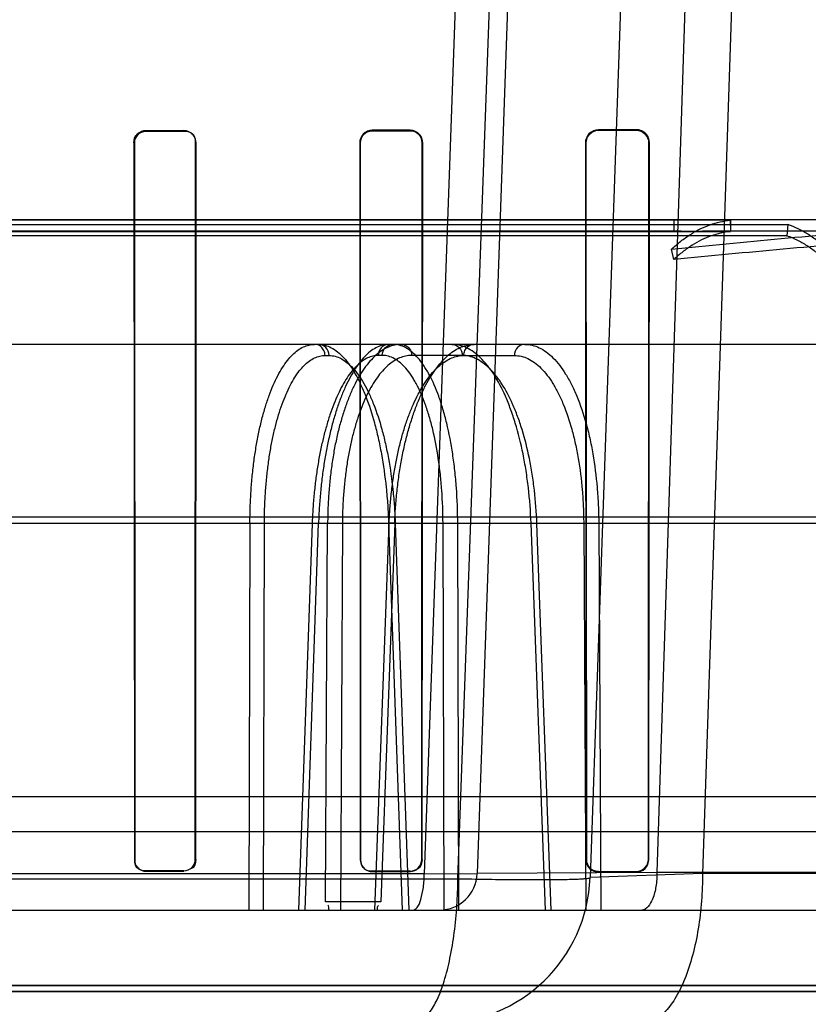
# Model space of a CAD drawing. Header units: millimetres. Extents: x 0 to 297, y 0 to 210.
# Tile 391 of 438: x 240.689 to 240.814, y 159.349 to 159.506. Entities that reach past the tile are written whole.
import ezdxf

# ---------------------------------------------------------------- set-up
doc = ezdxf.new("R2010")
doc.units = ezdxf.units.MM
doc.header["$LTSCALE"] = 16.335
doc.layers.get('0').update_dxf_attribs({"linetype": 'CONTINUOUS'})
for name, color, linetype in [('AXES_REF', 7, 'CONTINUOUS'), ('INTFCLR_1', 7, 'CONTINUOUS'), ('INTFCLR_144815', 7, 'CONTINUOUS'), ('INTFCLR_72935', 7, 'CONTINUOUS')]:
    doc.layers.add(name, color=color, linetype=linetype)

msp = doc.modelspace()

# ---------------------------------------------------------------- linework, layer by layer
at = {"color": 7, "linetype": 'Continuous'}
for radius in [5.8174969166, 5.817, 5.7797484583]:
    msp.add_circle((241.4979109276, 154.8339782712), radius, dxfattribs=at)
msp.add_arc((241.4979109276, 154.8339782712), 5.76, 278.2771290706, 261.7228709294, dxfattribs=at)
at = {"layer": 'AXES_REF', "color": 7, "linetype": 'Continuous'}
msp.add_arc((241.4979109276, 154.8339782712), 5.892, 113.0826660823, 66.91733391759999, dxfattribs=at)
at = {"layer": 'AXES_REF', "color": 9, "linetype": 'Continuous'}
msp.add_arc((241.4979109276, 154.8339782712), 5.3067073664, 94.4118118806, 85.5881881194, dxfattribs=at)
at = {"layer": 'INTFCLR_1', "color": 6, "linetype": 'Continuous'}
for p, q in [((240.7087431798, 159.4879687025), (240.7147431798, 159.4879774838)), ((240.7147431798, 159.487905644), (240.7087431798, 159.4878974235)), ((240.7507431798, 159.4880411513), (240.7447431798, 159.4880291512)), ((240.7507431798, 159.487964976), (240.7447431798, 159.4879538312)), ((240.7867431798, 159.4881267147), (240.7807431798, 159.4881106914)), ((240.7867431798, 159.4880438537), (240.7807431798, 159.4880291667)), ((240.7068031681, 159.486023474), (240.7068704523, 159.372023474)), ((240.70687394, 159.486023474), (240.7069372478, 159.372023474)), ((240.7165615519, 159.372023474), (240.7166257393, 159.486023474)), ((240.7166292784, 159.372023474), (240.7166976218, 159.486023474)), ((240.742744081, 159.486023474), (240.7428150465, 159.372023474)), ((240.7428187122, 159.486023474), (240.7428850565, 159.372023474)), ((240.7526182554, 159.372023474), (240.752685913, 159.486023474)), ((240.7526896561, 159.372023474), (240.7527622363, 159.486023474)), ((240.7786644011, 159.486023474), (240.778741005, 159.372023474)), ((240.7787449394, 159.486023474), (240.7788158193, 159.372023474)), ((240.7886929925, 159.372023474), (240.7887658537, 159.486023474)), ((240.7887699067, 159.372023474), (240.7888490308, 159.486023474)), ((240.7087431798, 159.3702151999), (240.7147431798, 159.3702074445)), ((240.7147431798, 159.3701399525), (240.7087431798, 159.3701481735)), ((240.7447431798, 159.3701621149), (240.7507431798, 159.3701516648)), ((240.7507431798, 159.3700806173), (240.7447431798, 159.3700917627)), ((240.7807431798, 159.3700917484), (240.7867431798, 159.37007811)), ((240.7807431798, 159.3700164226), (240.7867431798, 159.3700017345)), ((240.9478142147, 159.3510234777), (240.223672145, 159.3510234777)), ((240.9298379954, 159.3519896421), (240.2416483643, 159.3519896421))]:
    msp.add_line(p, q, dxfattribs=at)
at = {"layer": 'INTFCLR_1', "color": 9, "linetype": 'Continuous'}
for p, q in [((240.7087431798, 159.4878974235), (240.7087431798, 159.4879687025)), ((240.7147431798, 159.4879774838), (240.7147431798, 159.487905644)), ((240.7447431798, 159.4879538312), (240.7447431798, 159.4880291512)), ((240.7507431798, 159.4880411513), (240.7507431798, 159.4879649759)), ((240.7807431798, 159.4880291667), (240.7807431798, 159.4881106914)), ((240.7867431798, 159.4881267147), (240.7867431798, 159.4880438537)), ((240.7068031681, 159.486023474), (240.70687394, 159.486023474)), ((240.7166257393, 159.486023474), (240.7166976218, 159.486023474)), ((240.742744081, 159.486023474), (240.7428187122, 159.486023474)), ((240.752685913, 159.486023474), (240.7527622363, 159.486023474)), ((240.7786644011, 159.486023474), (240.7787449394, 159.486023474)), ((240.7887658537, 159.486023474), (240.7888490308, 159.486023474)), ((240.7069372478, 159.372023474), (240.7068704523, 159.372023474)), ((240.7166292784, 159.372023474), (240.7165615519, 159.372023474)), ((240.7428850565, 159.372023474), (240.7428150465, 159.372023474)), ((240.7526896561, 159.372023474), (240.7526182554, 159.372023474)), ((240.7788158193, 159.372023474), (240.778741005, 159.372023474)), ((240.7887699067, 159.372023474), (240.7886929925, 159.372023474)), ((240.7087431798, 159.3701481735), (240.7087431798, 159.3702151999)), ((240.7147431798, 159.3702074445), (240.7147431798, 159.3701399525)), ((240.7447431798, 159.3700917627), (240.7447431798, 159.3701621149)), ((240.7507431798, 159.3701516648), (240.7507431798, 159.3700806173)), ((240.7807431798, 159.3700164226), (240.7807431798, 159.3700917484)), ((240.7867431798, 159.37007811), (240.7867431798, 159.3700017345))]:
    msp.add_line(p, q, dxfattribs=at)
at = {"layer": 'INTFCLR_1', "color": 7, "linetype": 'Continuous'}
for points in [[(240.7079935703, 159.4878171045), (240.7080737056, 159.487848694), (240.7081551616, 159.4878766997), (240.708237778, 159.4879010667), (240.7083215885, 159.4879217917), (240.7084062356, 159.487938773), (240.7084909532, 159.4879518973), (240.7085753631, 159.4879612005), (240.7086594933, 159.4879667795), (240.7087431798, 159.4879687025)], [(240.7087431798, 159.4878974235), (240.7086618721, 159.4878955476), (240.7085805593, 159.4878901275), (240.7084993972, 159.4878811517), (240.7084186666, 159.4878686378), (240.7083383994, 159.4878525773), (240.7082583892, 159.4878328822), (240.7081786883, 159.4878094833), (240.7080995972, 159.4877823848), (240.7080212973, 159.4877515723)]]:
    msp.add_lwpolyline(points, dxfattribs=at)
for points, knots in [([(240.7087431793, 159.4879687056), (240.708248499, 159.4879681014), (240.7072174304, 159.4875531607), (240.7068010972, 159.4865199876), (240.7068031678, 159.4860234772)], [0, 0, 0, 0, 0.4990748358, 1, 1, 1, 1]), ([(240.7087431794, 159.487897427), (240.708266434, 159.4878968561), (240.7072729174, 159.4874970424), (240.7068721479, 159.4865016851), (240.7068739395, 159.4860234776)], [0, 0, 0, 0, 0.4992328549, 1, 1, 1, 1])]:
    msp.add_open_spline(points, degree=3, knots=knots, dxfattribs=at)
for points in [[(240.7068031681, 159.486023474), (240.7068025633, 159.4864973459), (240.7068847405, 159.4871636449), (240.7073216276, 159.4873471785)], [(240.7080212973, 159.4877515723), (240.7075833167, 159.4875677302), (240.7070156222, 159.4872164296), (240.7070161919, 159.48674143)]]:
    msp.add_open_spline(points, degree=3, dxfattribs=at)
at = {"layer": 'INTFCLR_1', "color": 6, "linetype": 'Continuous'}
for points, knots in [([(240.7166976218, 159.486023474), (240.7166981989, 159.4864727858), (240.7163380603, 159.4875032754), (240.7152904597, 159.4879783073), (240.7147431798, 159.4879774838)], [0, 0, 0, 0, 0.4508483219, 1, 1, 1, 1]), ([(240.7447431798, 159.4880291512), (240.7442255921, 159.4880281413), (240.7431610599, 159.4875911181), (240.742743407, 159.4865275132), (240.742744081, 159.486023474)], [0, 0, 0, 0, 0.5066311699, 1, 1, 1, 1]), ([(240.7447431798, 159.4879538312), (240.7442456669, 159.4879529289), (240.7432210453, 159.4875332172), (240.7428181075, 159.4865093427), (240.7428187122, 159.486023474)], [0, 0, 0, 0, 0.505920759, 1, 1, 1, 1]), ([(240.7527622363, 159.486023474), (240.7527628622, 159.4864804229), (240.7523986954, 159.4875434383), (240.7513153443, 159.488042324), (240.7507431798, 159.4880411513)], [0, 0, 0, 0, 0.4440216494, 1, 1, 1, 1]), ([(240.752685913, 159.486023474), (240.752686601, 159.4865648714), (240.7522172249, 159.4876055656), (240.7511923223, 159.4879658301), (240.7507431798, 159.4879649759)], [0, 0, 0, 0, 0.5465677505, 1, 1, 1, 1]), ([(240.7807431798, 159.4881106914), (240.7801931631, 159.4881092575), (240.7790842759, 159.4876403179), (240.7786636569, 159.486536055), (240.7786644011, 159.486023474)], [0, 0, 0, 0, 0.5176157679, 1, 1, 1, 1]), ([(240.7807431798, 159.4880291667), (240.7802166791, 159.4880279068), (240.7791511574, 159.4875799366), (240.7787442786, 159.4865182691), (240.7787449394, 159.486023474)], [0, 0, 0, 0, 0.5155227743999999, 1, 1, 1, 1]), ([(240.7888490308, 159.486023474), (240.7888497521, 159.4865031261), (240.7884664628, 159.4876123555), (240.7873367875, 159.4881283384), (240.7867431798, 159.4881267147)], [0, 0, 0, 0, 0.446910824, 1, 1, 1, 1]), ([(240.7887658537, 159.486023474), (240.7887665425, 159.4865242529), (240.7883530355, 159.4875972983), (240.787274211, 159.4880451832), (240.7867431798, 159.4880438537)], [0, 0, 0, 0, 0.4853396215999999, 1, 1, 1, 1]), ([(240.7068704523, 159.372023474), (240.7068704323, 159.3715560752), (240.7072574, 159.37056203), (240.7082545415, 159.3701488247), (240.7087431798, 159.3701481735)], [0, 0, 0, 0, 0.4888917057, 1, 1, 1, 1]), ([(240.7147431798, 159.3702074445), (240.7152187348, 159.3702068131), (240.7161873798, 159.3706077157), (240.7165615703, 159.3715717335), (240.7165615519, 159.372023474)], [0, 0, 0, 0, 0.5128410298, 1, 1, 1, 1]), ([(240.7428150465, 159.372023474), (240.742815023, 159.3714993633), (240.7432640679, 159.370468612), (240.7442830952, 159.3700925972), (240.7447431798, 159.3700917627)], [0, 0, 0, 0, 0.5325267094, 1, 1, 1, 1]), ([(240.7507431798, 159.3701516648), (240.7512414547, 159.3701507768), (240.7522416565, 159.3705733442), (240.7526182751, 159.371565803), (240.7526182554, 159.372023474)], [0, 0, 0, 0, 0.5212378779, 1, 1, 1, 1]), ([(240.7526896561, 159.372023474), (240.7526896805, 159.3714923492), (240.752232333, 159.3704526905), (240.7512040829, 159.3700797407), (240.7507431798, 159.3700806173)], [0, 0, 0, 0, 0.5353926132, 1, 1, 1, 1]), ([(240.778741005, 159.372023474), (240.7787409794, 159.3714923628), (240.7791912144, 159.3704239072), (240.7802518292, 159.3700175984), (240.7807431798, 159.3700164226)], [0, 0, 0, 0, 0.5194428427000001, 1, 1, 1, 1]), ([(240.7788158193, 159.372023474), (240.7788157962, 159.3715083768), (240.7792538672, 159.3704792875), (240.7802741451, 159.3700927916), (240.7807431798, 159.3700917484)], [0, 0, 0, 0, 0.5234019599, 1, 1, 1, 1]), ([(240.7867431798, 159.37007811), (240.7872724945, 159.3700768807), (240.7883144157, 159.3705294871), (240.7886930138, 159.3715591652), (240.7886929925, 159.372023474)], [0, 0, 0, 0, 0.5327121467, 1, 1, 1, 1]), ([(240.7867431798, 159.3700017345), (240.7872428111, 159.3700004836), (240.7883172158, 159.3704108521), (240.7887699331, 159.3714900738), (240.7887699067, 159.372023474)], [0, 0, 0, 0, 0.4836561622, 1, 1, 1, 1])]:
    msp.add_open_spline(points, degree=3, knots=knots, dxfattribs=at)
for points in [[(240.7166257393, 159.486023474), (240.7166263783, 159.486555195), (240.7164824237, 159.4874695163), (240.715950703, 159.4874687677)], [(240.7069372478, 159.372023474), (240.7069372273, 159.3715164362), (240.7070699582, 159.3706440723), (240.7075769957, 159.3706434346)], [(240.7166292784, 159.372023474), (240.7166293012, 159.3714973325), (240.7164940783, 159.3705895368), (240.7159679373, 159.3705902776)], [(240.7428850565, 159.372023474), (240.7428850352, 159.3715162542), (240.7429997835, 159.3706355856), (240.7435070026, 159.3706347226)]]:
    msp.add_open_spline(points, degree=3, dxfattribs=at)
at = {"layer": 'INTFCLR_144815', "color": 9, "linetype": 'Continuous'}
for p, q in [((240.7695795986, 159.8370621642), (240.7530164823, 159.3697227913)), ((240.7583790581, 159.3689564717), (240.7753348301, 159.8370621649)), ((240.7777431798, 159.8370621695), (240.7614244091, 159.3697688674)), ((240.7957431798, 159.8370621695), (240.7794024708, 159.3691406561)), ((240.8051049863, 159.8370621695), (240.7900537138, 159.3699259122)), ((240.81284462, 159.8370621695), (240.797314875, 159.3697688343)), ((240.8770514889, 159.4737782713), (240.5857431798, 159.4737782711)), ((240.7938766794, 159.4719782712), (240.2279370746, 159.4719782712)), ((240.9938519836, 159.4719782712), (240.8031621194, 159.4719782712)), ((240.9718455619, 159.4539782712), (240.2634216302, 159.4539782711)), ((240.7372233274, 159.4522096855), (240.7378613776, 159.4522096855)), ((240.7463384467, 159.4522096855), (240.7457003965, 159.4522096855)), ((240.7590546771, 159.4522096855), (240.7510094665, 159.4522096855)), ((240.7593046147, 159.4522096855), (240.7673571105, 159.4522096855)), ((241.038137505, 159.4264903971), (240.1891101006, 159.4264903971)), ((240.2412916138, 159.4255483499), (240.9983149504, 159.4255483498)), ((240.7252680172, 159.4255483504), (240.7251156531, 159.3639782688)), ((240.7274201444, 159.3639782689), (240.7275680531, 159.4254855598)), ((240.7351741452, 159.4254855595), (240.7330216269, 159.3639782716)), ((240.7340355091, 159.3639782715), (240.7361859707, 159.4255483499)), ((240.7373104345, 159.3652872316), (240.7376325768, 159.4255483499)), ((240.7399829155, 159.4254855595), (240.7396585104, 159.3639782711)), ((240.7451397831, 159.3639782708), (240.7474257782, 159.4254855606)), ((240.7483140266, 159.4255483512), (240.7460785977, 159.3652872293)), ((240.7473349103, 159.4255483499), (240.7495031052, 159.3639782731)), ((240.7485150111, 159.4255344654), (240.7473349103, 159.4255483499)), ((240.748392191, 159.4254855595), (240.7505541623, 159.3639782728)), ((240.7559982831, 159.4254855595), (240.7583438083, 159.42554835)), ((240.756155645, 159.363978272), (240.7559982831, 159.4254855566)), ((240.758497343, 159.3639782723), (240.7583438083, 159.4255483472)), ((240.7700031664, 159.4255483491), (240.7710925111, 159.4255182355)), ((240.77230705, 159.3639782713), (240.7700031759, 159.4255483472)), ((240.7732367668, 159.3639782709), (240.7709391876, 159.4254855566)), ((240.77838839, 159.4254855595), (240.7807821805, 159.4255483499)), ((240.77838839, 159.4254855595), (240.7787231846, 159.3639782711)), ((240.7807821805, 159.4255483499), (240.7811134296, 159.3639782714)), ((240.8616885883, 159.3763970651), (240.3097977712, 159.3763970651)), ((240.7530162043, 159.3697232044), (240.4184700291, 159.3697204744)), ((240.7530161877, 159.369722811), (240.7614244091, 159.3697688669)), ((240.7900537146, 159.3699259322), (240.7614244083, 159.3697688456)), ((240.7973148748, 159.3697688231), (240.7794024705, 159.3691406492)), ((241.0914740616, 159.369925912), (240.790053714, 159.3699259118)), ((241.1094726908, 159.3697688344), (240.7973148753, 159.3697688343)), ((240.4131073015, 159.3689564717), (240.7583790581, 159.3689564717)), ((240.1146514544, 159.3639782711), (241.08547429, 159.3639782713))]:
    msp.add_line(p, q, dxfattribs=at)
at = {"layer": 'INTFCLR_144815', "color": 6, "linetype": 'Continuous'}
for p, q in [((240.8017004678, 159.473722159), (240.5857431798, 159.4737221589)), ((240.5857431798, 159.4730341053), (240.8108981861, 159.4730341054)), ((240.7927431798, 159.4737782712), (240.7927431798, 159.471924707)), ((240.801700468, 159.4737221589), (240.80174318, 159.471924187)), ((240.80174318, 159.4737782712), (240.80174318, 159.4719782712)), ((240.8108981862, 159.4730341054), (240.81074318, 159.4712610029)), ((240.5857431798, 159.471924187), (240.80174318, 159.471924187)), ((240.7938766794, 159.4719782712), (240.8017431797, 159.4719782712)), ((240.8107431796, 159.4712610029), (240.5857431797, 159.4712610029)), ((240.792743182, 159.4674846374), (240.79236297, 159.4691161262)), ((240.7252680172, 159.4255483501), (240.7275680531, 159.4254855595)), ((240.7350508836, 159.4255319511), (240.7361859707, 159.4255483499)), ((240.7399829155, 159.4254855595), (240.7376325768, 159.4255483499)), ((240.7483140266, 159.4255483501), (240.7472722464, 159.4255170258)), ((240.9244661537, 159.3819782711), (240.2908571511, 159.3819782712)), ((240.7460786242, 159.365287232), (240.737310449, 159.365287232))]:
    msp.add_line(p, q, dxfattribs=at)
for centre, radius, start, end in [((240.803507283, 158.3915011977), 1.0804771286, 90.01830291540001, 90.5708106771), ((240.7938779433, 159.4599314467), 0.0120468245, 90.0060053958, 95.4050501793)]:
    msp.add_arc(centre, radius, start, end, dxfattribs=at)
at = {"layer": 'INTFCLR_144815', "color": 9, "linetype": 'Continuous'}
for centre, radius, start, end in [((240.7554280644, 159.3699782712), 0.006, 269.9999999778, 357.9999351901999), ((240.7554170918, 159.3699782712), 0.024, 270.0000000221, 357.9999352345)]:
    msp.add_arc(centre, radius, start, end, dxfattribs=at)
at = {"layer": 'INTFCLR_144815', "color": 6, "linetype": 'Continuous'}
for points, knots in [([(240.7923629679, 159.4691161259), (240.792839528, 159.4695603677), (240.7938053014, 159.4703898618), (240.7953295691, 159.4714692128), (240.796886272, 159.4723487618), (240.7984695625, 159.4730259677), (240.8000736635, 159.4734965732), (240.8011597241, 159.473670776), (240.8017004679, 159.4737221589)], [0, 0, 0, 0, 0.1844280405, 0.3598382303, 0.5279033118, 0.6896267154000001, 0.8462369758, 1, 1, 1, 1]), ([(240.79236297, 159.4691161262), (240.7981790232, 159.4696894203), (240.8098178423, 159.4708397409), (240.8273026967, 159.4723641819), (240.844843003, 159.473476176), (240.8565619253, 159.4737781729), (240.8624298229, 159.4737782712)], [0, 0, 0, 0, 0.2495910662, 0.4994364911, 0.7495091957, 1, 1, 1, 1]), ([(240.8202356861, 159.465660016), (240.8197762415, 159.4662607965), (240.8188407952, 159.4674007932), (240.8173444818, 159.4689552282), (240.815798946, 159.470303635), (240.8142104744, 159.471441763), (240.8125847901, 159.4723634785), (240.8114612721, 159.4728372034), (240.8108981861, 159.4730341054)], [0, 0, 0, 0, 0.1881234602, 0.3664007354, 0.5360715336, 0.6975879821, 0.8516252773, 1, 1, 1, 1]), ([(240.8017431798, 159.471924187), (240.8012214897, 159.4718746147), (240.8001739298, 159.4717065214), (240.7986270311, 159.4712524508), (240.7971007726, 159.47059933), (240.7956006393, 159.4697514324), (240.7941323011, 159.4687114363), (240.7932020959, 159.4679124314), (240.7927431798, 159.4674846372)], [0, 0, 0, 0, 0.1539079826, 0.3105981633, 0.4723536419, 0.6404045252, 0.8157401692, 1, 1, 1, 1]), ([(240.862429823, 159.4719782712), (240.8566089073, 159.4719780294), (240.8449738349, 159.4716865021), (240.8275433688, 159.4706142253), (240.8101381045, 159.4691447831), (240.798542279, 159.4680366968), (240.792743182, 159.4674846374)], [0, 0, 0, 0, 0.2498861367, 0.499769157, 0.7498206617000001, 1, 1, 1, 1]), ([(240.8107431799, 159.4712610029), (240.8112864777, 159.4710710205), (240.8123702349, 159.4706139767), (240.8139379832, 159.4697248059), (240.8154692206, 159.4686273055), (240.8169585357, 159.4673275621), (240.818399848, 159.4658299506), (240.8193007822, 159.4647319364), (240.8197431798, 159.4641534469)], [0, 0, 0, 0, 0.1485290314, 0.3026555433, 0.4642103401, 0.6338679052, 0.8120636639, 1, 1, 1, 1]), ([(240.7252680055, 159.4255483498), (240.7252708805, 159.4263955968), (240.725302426, 159.4280863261), (240.7254275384, 159.4306050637), (240.7256298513, 159.4330801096), (240.725906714, 159.4354810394), (240.726254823, 159.4377860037), (240.7266706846, 159.4399823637), (240.7271521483, 159.4420632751), (240.7276964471, 159.4440166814), (240.7282986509, 159.4458249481), (240.7289537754, 159.4474748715), (240.7296569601, 159.4489570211), (240.7304051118, 159.4502652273), (240.731192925, 159.4513894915), (240.732013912, 159.4523202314), (240.732862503, 159.4530520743), (240.7337347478, 159.4535814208), (240.734630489, 159.4539050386), (240.7352428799, 159.4539782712), (240.7355431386, 159.4539782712)], [0, 0, 0, 0, 0.079168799, 0.1579830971, 0.2356087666, 0.3111716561, 0.3837733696, 0.4533841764, 0.5199983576, 0.5832953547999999, 0.6427983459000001, 0.6980067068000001, 0.7490757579, 0.7959641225, 0.8386637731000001, 0.8771380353, 0.9116414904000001, 0.9429861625, 0.9719432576, 1, 1, 1, 1]), ([(240.7473805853, 159.4539782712), (240.7470727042, 159.4539782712), (240.7464367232, 159.4539010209), (240.7455006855, 159.4535596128), (240.7445784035, 159.4529964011), (240.7436824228, 159.452222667), (240.7428186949, 159.4512512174), (240.7419897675, 159.4500911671), (240.741197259, 159.4487468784), (240.7404454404, 159.4472255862), (240.7397420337, 159.4455440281), (240.7390913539, 159.4437160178), (240.7384967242, 159.4417528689), (240.7379607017, 159.4396627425), (240.7374887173, 159.4374664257), (240.7370846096, 159.4351872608), (240.7367510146, 159.4328499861), (240.7364878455, 159.4304626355), (240.7362947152, 159.4280247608), (240.7362142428, 159.4263804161), (240.7361859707, 159.4255483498)], [0, 0, 0, 0, 0.0285296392, 0.0587262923, 0.09165752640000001, 0.1281163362, 0.1680339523, 0.2118364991, 0.260033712, 0.3124831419, 0.3689612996, 0.4288425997, 0.4922091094, 0.5589724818, 0.6287344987, 0.7003264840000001, 0.773420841, 0.8474726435, 0.9228525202, 1, 1, 1, 1]), ([(240.7493653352, 159.4539782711), (240.7490191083, 159.4539782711), (240.74831099, 159.4539028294), (240.7472682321, 159.4535651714), (240.746248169, 159.4530073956), (240.7452632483, 159.4522404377), (240.7443198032, 159.4512755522), (240.7434207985, 159.4501211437), (240.7425682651, 159.4487822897), (240.7417670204, 159.4472666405), (240.7410247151, 159.4455889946), (240.7403464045, 159.4437629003), (240.7397357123, 159.4418009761), (240.7391953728, 159.4397123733), (240.7387301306, 159.4375150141), (240.7383443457, 159.4352316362), (240.7380398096, 159.4328807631), (240.7378171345, 159.4304790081), (240.7376760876, 159.4280285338), (240.7376377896, 159.4263806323), (240.7376325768, 159.4255483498)], [0, 0, 0, 0, 0.0315576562, 0.0643500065, 0.0992833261, 0.1369828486, 0.1777218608, 0.2219767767, 0.270113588, 0.3222126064, 0.3780948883, 0.4372084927, 0.4996720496, 0.5653007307, 0.6337761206, 0.7043328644, 0.7763181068, 0.8497923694, 0.9241382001, 1, 1, 1, 1]), ([(240.7483140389, 159.4255483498), (240.748344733, 159.4263963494), (240.748435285, 159.4280902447), (240.7486597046, 159.4306146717), (240.7489724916, 159.433102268), (240.7493696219, 159.4355167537), (240.7498449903, 159.4378318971), (240.7503932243, 159.440032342), (240.7510124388, 159.4421146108), (240.7516997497, 159.4440688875), (240.7524478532, 159.4458753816), (240.7532499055, 159.4475209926), (240.7541004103, 159.4489972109), (240.7549966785, 159.4502997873), (240.755931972, 159.4514179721), (240.7568976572, 159.452342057), (240.7578839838, 159.45306515), (240.7588883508, 159.4535867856), (240.7599106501, 159.453905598), (240.7606059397, 159.4539782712), (240.760948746, 159.4539782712)], [0, 0, 0, 0, 0.0766684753, 0.1532285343, 0.2289393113, 0.3031443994, 0.3742574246, 0.4424226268, 0.5079731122, 0.5704647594, 0.6295138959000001, 0.6845379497, 0.735753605, 0.7833054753, 0.8272198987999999, 0.8672387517, 0.9037796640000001, 0.9373529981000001, 0.9690268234, 1, 1, 1, 1])]:
    msp.add_open_spline(points, degree=3, knots=knots, dxfattribs=at)
at = {"layer": 'INTFCLR_144815', "color": 9, "linetype": 'Continuous'}
for points, knots in [([(240.7372233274, 159.4522096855), (240.7372189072, 159.4524809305), (240.7370928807, 159.453022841), (240.736532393, 159.4537470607), (240.7358964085, 159.4539782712), (240.7355431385, 159.4539782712)], [0, 0, 0, 0, 0.3048582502, 0.6030047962, 1, 1, 1, 1]), ([(240.7361811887, 159.4539782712), (240.7368811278, 159.4539782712), (240.7379896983, 159.4536505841), (240.7392697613, 159.452769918), (240.7406493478, 159.451437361), (240.7418546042, 159.4496589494), (240.7427769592, 159.4478735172), (240.7433086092, 159.4466919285), (240.74413321, 159.4446809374), (240.7448191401, 159.4425351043), (240.7454018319, 159.4402890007), (240.7457867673, 159.4386520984), (240.7463927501, 159.4356354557), (240.7468237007, 159.432534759), (240.7470834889, 159.4298060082), (240.7472295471, 159.4279201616), (240.7473023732, 159.4264988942), (240.7473349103, 159.4255483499)], [0, 0, 0, 0, 0.0649603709, 0.10204815, 0.1439207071, 0.2421755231, 0.2995896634, 0.3304398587, 0.3623839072, 0.5012898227, 0.5389668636, 0.5777577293, 0.6573333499, 0.8244616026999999, 0.8679547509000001, 0.9117296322, 1, 1, 1, 1]), ([(240.7378613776, 159.4522096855), (240.7378540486, 159.4526594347), (240.7375162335, 159.4535737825), (240.736609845, 159.4539782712), (240.7361811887, 159.4539782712)], [0, 0, 0, 0, 0.5120395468, 1, 1, 1, 1]), ([(240.7473805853, 159.4539782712), (240.7471253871, 159.4539782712), (240.7465999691, 159.4538449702), (240.7459135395, 159.4532345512), (240.7457064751, 159.4525827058), (240.7457003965, 159.4522096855)], [0, 0, 0, 0, 0.2866264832, 0.5809857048, 1, 1, 1, 1]), ([(240.7463384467, 159.4522096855), (240.7463457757, 159.4526594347), (240.7466835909, 159.4535737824), (240.7475899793, 159.4539782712), (240.7480186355, 159.4539782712)], [0, 0, 0, 0, 0.5120395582, 1, 1, 1, 1]), ([(240.7583438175, 159.4255483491), (240.7583372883, 159.427421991), (240.7582342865, 159.4302071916), (240.7579409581, 159.4334276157), (240.7577264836, 159.4352168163), (240.7573727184, 159.4377464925), (240.75683753, 159.4405777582), (240.7561147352, 159.443287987), (240.7556692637, 159.4447156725), (240.7550178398, 159.4466036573), (240.7542621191, 159.4483723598), (240.7533517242, 159.4499614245), (240.752781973, 159.4508490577), (240.7518108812, 159.4521243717), (240.7505138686, 159.4532823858), (240.7490756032, 159.4538809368), (240.7483634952, 159.4539782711), (240.7480186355, 159.4539782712)], [0, 0, 0, 0, 0.1750191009, 0.2600664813, 0.3020160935, 0.3433314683, 0.4986695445, 0.5707318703, 0.6052417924, 0.6383403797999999, 0.7573297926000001, 0.7839802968, 0.8093725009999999, 0.8557720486, 0.9337884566, 0.9677864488, 1, 1, 1, 1]), ([(240.7493653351, 159.4539782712), (240.7496153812, 159.4539782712), (240.7501324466, 159.4538435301), (240.7508037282, 159.4532299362), (240.7510035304, 159.4525819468), (240.7510094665, 159.4522096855)], [0, 0, 0, 0, 0.2837306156, 0.5775362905, 1, 1, 1, 1]), ([(240.7700031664, 159.4255483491), (240.7699347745, 159.4274247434), (240.7697272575, 159.430213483), (240.7692915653, 159.4334296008), (240.7689912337, 159.435217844), (240.7685080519, 159.4377536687), (240.7678081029, 159.4405896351), (240.7669058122, 159.443291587), (240.7663567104, 159.4447174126), (240.7655547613, 159.4466159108), (240.7646389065, 159.4483872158), (240.7635664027, 159.4499637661), (240.7628910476, 159.4508543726), (240.761735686, 159.4521458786), (240.7602272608, 159.4532940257), (240.7586034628, 159.4538815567), (240.7578009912, 159.4539782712), (240.7574105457, 159.4539782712)], [0, 0, 0, 0, 0.1698740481, 0.252658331, 0.2935651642, 0.333908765, 0.4862118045, 0.5573195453, 0.5915119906, 0.6244097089, 0.7438120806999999, 0.770901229, 0.7968759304, 0.8448577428, 0.9276576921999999, 0.9646755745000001, 1, 1, 1, 1]), ([(240.7574105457, 159.4539782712), (240.7578314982, 159.4539782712), (240.7587254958, 159.4535644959), (240.7590475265, 159.4526581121), (240.7590546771, 159.4522096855)], [0, 0, 0, 0, 0.4841672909, 1, 1, 1, 1]), ([(240.7593046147, 159.4522096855), (240.7593089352, 159.4524806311), (240.759431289, 159.4530198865), (240.7599760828, 159.4537435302), (240.7606022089, 159.4539782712), (240.7609487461, 159.4539782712)], [0, 0, 0, 0, 0.3077082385, 0.6064937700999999, 1, 1, 1, 1]), ([(240.7690012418, 159.4539782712), (240.7685802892, 159.4539782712), (240.7676862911, 159.4535644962), (240.7673642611, 159.452658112), (240.7673571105, 159.4522096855)], [0, 0, 0, 0, 0.4841674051, 1, 1, 1, 1]), ([(240.7690012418, 159.4539782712), (240.7697870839, 159.4539782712), (240.7710184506, 159.453666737), (240.7724692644, 159.4527792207), (240.7739879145, 159.4514592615), (240.7753153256, 159.4496759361), (240.7763158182, 159.4478768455), (240.7768842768, 159.4466931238), (240.7777558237, 159.4446879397), (240.7784695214, 159.4425396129), (240.7790611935, 159.4402894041), (240.7794460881, 159.4386528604), (240.780037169, 159.4356369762), (240.7804277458, 159.4325345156), (240.7806346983, 159.4298058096), (240.7807395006, 159.4279196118), (240.7807761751, 159.4264984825), (240.7807821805, 159.4255483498)], [0, 0, 0, 0, 0.0716230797, 0.1110598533, 0.1545844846, 0.2542024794, 0.3115367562, 0.3421864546, 0.3738360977, 0.5107859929, 0.5478187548, 0.5859134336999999, 0.6639889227, 0.8278341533, 0.8704756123, 0.9134014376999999, 1, 1, 1, 1]), ([(240.7275680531, 159.4254855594), (240.727569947, 159.4262745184), (240.7275973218, 159.4278446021), (240.7277099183, 159.4301807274), (240.7278933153, 159.4324740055), (240.7281456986, 159.434707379), (240.7284654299, 159.4368643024), (240.7288502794, 159.4389294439), (240.7292972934, 159.4408886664), (240.7298035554, 159.4427284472), (240.7303651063, 159.4444359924), (240.7309784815, 159.4459992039), (240.7316388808, 159.4474073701), (240.7323423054, 159.4486508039), (240.7330839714, 159.4497214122), (240.7338598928, 159.4506119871), (240.7346661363, 159.45131605), (240.7354987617, 159.451827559), (240.7363536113, 159.4521398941), (240.7369380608, 159.4522096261), (240.7372233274, 159.4522096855)], [0, 0, 0, 0, 0.07841285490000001, 0.1560419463, 0.2324151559, 0.3070238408, 0.3793822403, 0.4490823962, 0.5157552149, 0.5790496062, 0.6386620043, 0.6943235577, 0.7458454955, 0.793116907, 0.8361474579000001, 0.8750744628, 0.9102185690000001, 0.9421338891, 0.9716480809, 1, 1, 1, 1]), ([(240.7457003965, 159.4522096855), (240.7454137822, 159.452209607), (240.7448247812, 159.4521390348), (240.743960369, 159.4518260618), (240.7431117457, 159.4513143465), (240.7422829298, 159.4506100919), (240.7414780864, 159.4497191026), (240.7407015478, 159.4486480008), (240.7399576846, 159.4474041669), (240.7392514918, 159.4459956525), (240.7385872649, 159.4444320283), (240.7379701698, 159.4427240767), (240.7374040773, 159.4408840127), (240.7368933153, 159.4389244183), (240.7364412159, 159.4368585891), (240.7360513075, 159.4347009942), (240.7357263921, 159.4324678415), (240.7354686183, 159.4301762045), (240.735280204, 159.4278427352), (240.7352017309, 159.4262739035), (240.7351741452, 159.4254855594)], [0, 0, 0, 0, 0.028259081, 0.0578644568, 0.08999732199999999, 0.125446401, 0.1647247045, 0.2081035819, 0.2556841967, 0.3074654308, 0.3633351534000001, 0.4230893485, 0.4864387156, 0.5530842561, 0.6226960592, 0.6948920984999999, 0.7692153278, 0.8451537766, 0.9222247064, 1, 1, 1, 1]), ([(240.7378613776, 159.4522096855), (240.7385208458, 159.4522095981), (240.7395652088, 159.4519018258), (240.7407719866, 159.4510738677), (240.7420726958, 159.4498216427), (240.7432095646, 159.4481497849), (240.7440801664, 159.4464712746), (240.7445820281, 159.4453605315), (240.7453605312, 159.4434704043), (240.7460085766, 159.4414532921), (240.7465593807, 159.4393417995), (240.7469232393, 159.437803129), (240.7474962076, 159.4349675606), (240.7479048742, 159.4320528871), (240.748151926, 159.429487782), (240.7482910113, 159.4277150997), (240.7483607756, 159.4263790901), (240.7483921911, 159.4254855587)], [0, 0, 0, 0, 0.06506914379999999, 0.1022077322, 0.1441204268, 0.2424226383, 0.2998485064, 0.3307007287, 0.3626437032, 0.5015271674, 0.5391929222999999, 0.5779703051, 0.6575142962, 0.8245620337, 0.8680312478, 0.9117815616, 1, 1, 1, 1]), ([(240.7510094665, 159.4522096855), (240.7506862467, 159.4522096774), (240.7500274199, 159.4521404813), (240.7490583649, 159.4518308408), (240.7481113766, 159.4513202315), (240.7471928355, 159.4506163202), (240.7463081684, 159.4497251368), (240.7454623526, 159.4486534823), (240.7446598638, 159.4474088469), (240.743905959, 159.445999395), (240.7432052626, 159.4444348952), (240.7425632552, 159.4427261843), (240.7419838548, 159.4408855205), (240.7414714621, 159.4389254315), (240.7410293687, 159.4368591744), (240.7406610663, 159.4347011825), (240.7403691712, 159.4324676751), (240.7401555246, 159.4301757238), (240.7400220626, 159.4278419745), (240.7399870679, 159.4262735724), (240.7399829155, 159.4254855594)], [0, 0, 0, 0, 0.0313345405, 0.0636810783, 0.0980261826, 0.1351139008, 0.1754730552, 0.2194521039, 0.2672297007, 0.3188558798, 0.3742641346, 0.4332984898, 0.4957149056, 0.5612561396, 0.6296325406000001, 0.7004982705, 0.7734299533, 0.8479489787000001, 0.9236050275, 1, 1, 1, 1]), ([(240.7559982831, 159.425485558), (240.7559937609, 159.4272467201), (240.7558996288, 159.4298647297), (240.7556271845, 159.4328920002), (240.7554276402, 159.4345738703), (240.7550980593, 159.4369516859), (240.75459818, 159.4396129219), (240.7539226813, 159.4421607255), (240.7535061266, 159.4435027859), (240.7528969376, 159.4452773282), (240.7521897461, 159.4469398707), (240.7513370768, 159.4484337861), (240.7508034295, 159.4492680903), (240.7498939, 159.4504665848), (240.7486784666, 159.4515551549), (240.7473298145, 159.4521184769), (240.7466618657, 159.4522096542), (240.7463384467, 159.4522096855)], [0, 0, 0, 0, 0.1751187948, 0.260207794, 0.3021774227, 0.3435113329, 0.4989070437, 0.5709844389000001, 0.6054992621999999, 0.6386014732, 0.7575784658, 0.7842197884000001, 0.8096010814, 0.8559717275, 0.9338965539, 0.9678413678, 1, 1, 1, 1]), ([(240.7474257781, 159.4254855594), (240.7474551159, 159.4262750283), (240.7475403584, 159.4278463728), (240.7477487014, 159.4301828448), (240.748035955, 159.4324764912), (240.7483994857, 159.4347102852), (240.7488368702, 159.4368676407), (240.7493450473, 159.438933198), (240.7499202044, 159.4408929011), (240.7505586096, 159.4427332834), (240.7512553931, 159.4444415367), (240.7520061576, 159.4460053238), (240.7528050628, 159.4474139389), (240.7536472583, 159.4486577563), (240.7545272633, 159.4497286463), (240.755440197, 159.450618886), (240.756380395, 159.4513215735), (240.7573420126, 159.4518309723), (240.7583188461, 159.4521400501), (240.7589807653, 159.4522096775), (240.7593046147, 159.4522096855)], [0, 0, 0, 0, 0.0759503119, 0.1512526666, 0.2254704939, 0.2981304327, 0.368779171, 0.4370376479, 0.5025686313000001, 0.5650577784, 0.6242310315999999, 0.6798382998, 0.7317118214, 0.7797772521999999, 0.8240743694, 0.8647427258, 0.9020727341, 0.9365434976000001, 0.9688657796, 1, 1, 1, 1]), ([(240.7709391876, 159.425485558), (240.7708732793, 159.4272494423), (240.7706756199, 159.4298709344), (240.7702625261, 159.4328939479), (240.7699782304, 159.4345748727), (240.7695210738, 159.4369586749), (240.7688597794, 159.4396246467), (240.7680076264, 159.4421642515), (240.7674892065, 159.443504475), (240.7667322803, 159.4452893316), (240.7658678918, 159.446954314), (240.764856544, 159.4484360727), (240.7642196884, 159.4492732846), (240.7631301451, 159.4504876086), (240.7617082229, 159.4515665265), (240.7601784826, 159.4521188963), (240.7594225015, 159.4522096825), (240.7590546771, 159.4522096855)], [0, 0, 0, 0, 0.1697690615, 0.2525073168, 0.2933942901, 0.3337194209, 0.4859645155, 0.557056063, 0.5912442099, 0.6241403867, 0.743558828, 0.7706578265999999, 0.796644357, 0.8446554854, 0.9275496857, 0.9646225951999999, 1, 1, 1, 1]), ([(240.7673571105, 159.4522096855), (240.7680944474, 159.4522096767), (240.7692499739, 159.4519168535), (240.7706104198, 159.4510823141), (240.7720346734, 159.4498415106), (240.7732787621, 159.4481651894), (240.7742158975, 159.4464742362), (240.7747482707, 159.4453615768), (240.7755645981, 159.4434766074), (240.776232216, 159.4414571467), (240.776785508, 159.4393421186), (240.7771454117, 159.4378037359), (240.7776979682, 159.4349687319), (240.7780616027, 159.4320524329), (240.7782535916, 159.4294875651), (240.7783503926, 159.4277145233), (240.7783835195, 159.4263786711), (240.7783883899, 159.4254855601)], [0, 0, 0, 0, 0.07153372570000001, 0.1109285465, 0.1544137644, 0.2539844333, 0.3113071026, 0.341953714, 0.3736020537, 0.5105688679, 0.54761101, 0.5857175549, 0.6638228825, 0.827740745, 0.8704035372, 0.9133523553, 1, 1, 1, 1]), ([(240.7512246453, 159.363979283), (240.7514774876, 159.3639792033), (240.7521034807, 159.3645269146), (240.7525511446, 159.3658173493), (240.7528552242, 159.3672859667), (240.7529829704, 159.3686543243), (240.7530116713, 159.3693686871), (240.7530161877, 159.369722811)], [0, 0, 0, 0, 0.1207347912, 0.3435984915, 0.6588783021, 0.8308883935, 1, 1, 1, 1]), ([(240.7973148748, 159.3697688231), (240.7973097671, 159.3683199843), (240.7971925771, 159.3653819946), (240.796680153, 159.3610183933), (240.7958075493, 159.356827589), (240.7945949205, 159.3530737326), (240.7931001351, 159.3499843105), (240.7914004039, 159.3477088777), (240.7895633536, 159.3463080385), (240.788220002, 159.3459782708), (240.787619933, 159.3459782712)], [0, 0, 0, 0, 0.1585239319, 0.321372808, 0.480200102, 0.6261543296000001, 0.7519661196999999, 0.8541031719, 0.9343441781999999, 1, 1, 1, 1]), ([(240.7900537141, 159.3699259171), (240.7900511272, 159.3691921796), (240.7899253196, 159.3677308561), (240.7894635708, 159.3656780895), (240.7884419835, 159.3639782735), (240.7876298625, 159.3639782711)], [0, 0, 0, 0, 0.3273884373, 0.6376396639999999, 1, 1, 1, 1]), ([(240.7512136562, 159.3459782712), (240.7516573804, 159.3459782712), (240.7526961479, 159.3463397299), (240.7540020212, 159.3477131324), (240.7552128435, 159.3498790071), (240.7562966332, 159.3528251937), (240.7571841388, 159.3564200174), (240.7578442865, 159.3604545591), (240.7582486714, 159.364683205), (240.7583609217, 159.3675400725), (240.7583789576, 159.3689564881)], [0, 0, 0, 0, 0.0527384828, 0.1234468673, 0.2208804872, 0.3461693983, 0.4954188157, 0.6603752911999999, 0.8316394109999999, 1, 1, 1, 1]), ([(240.7583789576, 159.3689564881), (240.7598490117, 159.3689278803), (240.7620147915, 159.368890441), (240.7648448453, 159.3688529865), (240.7674086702, 159.3688266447), (240.7698167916, 159.3688131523), (240.7720566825, 159.3688148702), (240.773921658, 159.3688256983), (240.7755027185, 159.3688470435), (240.7768094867, 159.3688835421), (240.7775663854, 159.3689115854), (240.7782486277, 159.3689492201), (240.7788715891, 159.36899527), (240.7791731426, 159.3690522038), (240.7794008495, 159.3690941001), (240.7794024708, 159.3691406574)], [0, 0, 0, 0, 0.2095227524, 0.308668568, 0.4033184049, 0.5748866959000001, 0.6518323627, 0.7224937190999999, 0.8406778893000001, 0.8770205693, 0.9089764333, 0.9481567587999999, 0.9762001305, 0.9933615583, 1, 1, 1, 1])]:
    msp.add_open_spline(points, degree=3, knots=knots, dxfattribs=at)
at = {"layer": 'INTFCLR_144815', "color": 6, "linetype": 'Continuous'}
for points in [[(240.73785822, 159.3639782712), (240.7378029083, 159.3642354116), (240.737922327, 159.3647418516), (240.7376593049, 159.3647418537)], [(240.7455550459, 159.3639782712), (240.7456016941, 159.3642128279), (240.7454812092, 159.36467639), (240.7457203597, 159.3646764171)]]:
    msp.add_open_spline(points, degree=3, dxfattribs=at)
at = {"layer": 'INTFCLR_72935', "color": 6, "linetype": 'Continuous'}
for p, q in [((240.7147431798, 159.4879774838), (240.7087431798, 159.4879687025)), ((240.7087431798, 159.4878974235), (240.7147431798, 159.487905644)), ((240.7507431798, 159.4880411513), (240.7447431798, 159.4880291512)), ((240.7447431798, 159.4879538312), (240.7507431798, 159.487964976)), ((240.7867431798, 159.4881267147), (240.7807431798, 159.4881106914)), ((240.7807431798, 159.4880291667), (240.7867431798, 159.4880438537)), ((240.7068031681, 159.486023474), (240.7068704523, 159.372023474)), ((240.7069372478, 159.372023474), (240.70687394, 159.486023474)), ((240.7166257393, 159.486023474), (240.7165615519, 159.372023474)), ((240.7166292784, 159.372023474), (240.7166976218, 159.486023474)), ((240.742744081, 159.486023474), (240.7428150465, 159.372023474)), ((240.7428850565, 159.372023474), (240.7428187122, 159.486023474)), ((240.752685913, 159.486023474), (240.7526182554, 159.372023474)), ((240.7526896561, 159.372023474), (240.7527622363, 159.486023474)), ((240.7786644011, 159.486023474), (240.778741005, 159.372023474)), ((240.7788158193, 159.372023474), (240.7787449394, 159.486023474)), ((240.7887658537, 159.486023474), (240.7886929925, 159.372023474)), ((240.7887699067, 159.372023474), (240.7888490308, 159.486023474)), ((240.7147431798, 159.3702074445), (240.7087431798, 159.3702151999)), ((240.7087431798, 159.3701481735), (240.7147431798, 159.3701399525)), ((240.7507431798, 159.3701516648), (240.7447431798, 159.3701621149)), ((240.7447431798, 159.3700917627), (240.7507431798, 159.3700806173)), ((240.7867431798, 159.37007811), (240.7807431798, 159.3700917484)), ((240.7807431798, 159.3700164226), (240.7867431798, 159.3700017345)), ((240.223672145, 159.3510234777), (240.9478142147, 159.3510234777)), ((240.2416483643, 159.3519896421), (240.9298379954, 159.3519896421))]:
    msp.add_line(p, q, dxfattribs=at)
at = {"layer": 'INTFCLR_72935', "color": 9, "linetype": 'Continuous'}
for p, q in [((240.7087431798, 159.4879687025), (240.7087431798, 159.4878974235)), ((240.7147431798, 159.487905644), (240.7147431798, 159.4879774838)), ((240.7447431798, 159.4880291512), (240.7447431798, 159.4879538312)), ((240.7507431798, 159.487964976), (240.7507431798, 159.4880411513)), ((240.7807431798, 159.4881106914), (240.7807431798, 159.4880291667)), ((240.7867431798, 159.4880438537), (240.7867431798, 159.4881267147)), ((240.70687394, 159.486023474), (240.7068031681, 159.486023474)), ((240.7166976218, 159.486023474), (240.7166257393, 159.486023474)), ((240.7428187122, 159.486023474), (240.742744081, 159.486023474)), ((240.7527622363, 159.486023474), (240.752685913, 159.486023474)), ((240.7787449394, 159.486023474), (240.7786644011, 159.486023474)), ((240.7888490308, 159.486023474), (240.7887658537, 159.486023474)), ((240.7068704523, 159.372023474), (240.7069372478, 159.372023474)), ((240.7165615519, 159.372023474), (240.7166292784, 159.372023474)), ((240.7428150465, 159.372023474), (240.7428850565, 159.372023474)), ((240.7526182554, 159.372023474), (240.7526896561, 159.372023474)), ((240.778741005, 159.372023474), (240.7788158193, 159.372023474)), ((240.7886929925, 159.372023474), (240.7887699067, 159.372023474)), ((240.7087431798, 159.3702151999), (240.7087431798, 159.3701481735)), ((240.7147431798, 159.3701399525), (240.7147431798, 159.3702074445)), ((240.7447431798, 159.3701621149), (240.7447431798, 159.3700917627)), ((240.7507431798, 159.3700806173), (240.7507431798, 159.3701516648)), ((240.7807431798, 159.3700917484), (240.7807431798, 159.3700164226)), ((240.7867431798, 159.3700017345), (240.7867431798, 159.37007811))]:
    msp.add_line(p, q, dxfattribs=at)
at = {"layer": 'INTFCLR_72935', "color": 7, "linetype": 'Continuous'}
for points in [[(240.7087431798, 159.4879687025), (240.7086589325, 159.4879667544), (240.7085746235, 159.4879611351), (240.7084904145, 159.4879518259), (240.7084065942, 159.4879388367), (240.7083232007, 159.487922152), (240.7082400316, 159.4879016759), (240.7081571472, 159.4878773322), (240.7080748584, 159.4878491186), (240.7079933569, 159.4878170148)], [(240.708021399, 159.487751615), (240.7080984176, 159.4877819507), (240.708176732, 159.4878088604), (240.7082561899, 159.4878322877), (240.7083368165, 159.4878522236), (240.7084182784, 159.4878685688), (240.708499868, 159.4878812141), (240.7085812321, 159.487890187), (240.7086623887, 159.4878955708), (240.7087431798, 159.4878974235)]]:
    msp.add_lwpolyline(points, dxfattribs=at)
for points, knots in [([(240.7068031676, 159.4860234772), (240.7068024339, 159.4865131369), (240.7072087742, 159.4875446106), (240.7082416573, 159.4879690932), (240.7087431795, 159.4879687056)], [0, 0, 0, 0, 0.494016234, 1, 1, 1, 1]), ([(240.7068739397, 159.4860234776), (240.7068733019, 159.4864959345), (240.7072656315, 159.4874898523), (240.7082606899, 159.4878977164), (240.7087431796, 159.487897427)], [0, 0, 0, 0, 0.4947471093, 1, 1, 1, 1])]:
    msp.add_open_spline(points, degree=3, knots=knots, dxfattribs=at)
for points in [[(240.70687394, 159.486023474), (240.706873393, 159.4864804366), (240.7069531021, 159.4871228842), (240.7073744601, 159.4872997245)], [(240.7079933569, 159.4878170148), (240.7075383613, 159.4876258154), (240.7069492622, 159.4872601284), (240.7069498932, 159.4867665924)]]:
    msp.add_open_spline(points, degree=3, dxfattribs=at)
at = {"layer": 'INTFCLR_72935', "color": 6, "linetype": 'Continuous'}
for points, knots in [([(240.7166976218, 159.486023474), (240.7166982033, 159.4864762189), (240.716334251, 159.4875073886), (240.7152871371, 159.4879783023), (240.7147431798, 159.4879774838)], [0, 0, 0, 0, 0.4542428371, 1, 1, 1, 1]), ([(240.7447431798, 159.4880291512), (240.7442322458, 159.4880281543), (240.7431688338, 159.4875989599), (240.7427433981, 159.4865341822), (240.742744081, 159.486023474)], [0, 0, 0, 0, 0.500110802, 1, 1, 1, 1]), ([(240.7428187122, 159.486023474), (240.742818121, 159.4864985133), (240.7432085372, 159.4875204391), (240.7442349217, 159.4879529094), (240.7447431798, 159.4879538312)], [0, 0, 0, 0, 0.4831081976, 1, 1, 1, 1]), ([(240.7527622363, 159.486023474), (240.7527628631, 159.4864810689), (240.7523979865, 159.4875442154), (240.7513147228, 159.4880423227), (240.7507431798, 159.4880411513)], [0, 0, 0, 0, 0.4446387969, 1, 1, 1, 1]), ([(240.7507431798, 159.487964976), (240.7512083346, 159.4879658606), (240.7522363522, 159.4875876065), (240.7526865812, 159.4865492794), (240.752685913, 159.486023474)], [0, 0, 0, 0, 0.4693983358, 1, 1, 1, 1]), ([(240.7807431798, 159.4881106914), (240.780201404, 159.488109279), (240.7790938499, 159.4876501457), (240.7786636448, 159.4865443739), (240.7786644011, 159.486023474)], [0, 0, 0, 0, 0.5098229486, 1, 1, 1, 1]), ([(240.7787449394, 159.486023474), (240.7787443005, 159.4865018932), (240.779132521, 159.4875605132), (240.7802005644, 159.4880278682), (240.7807431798, 159.4880291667)], [0, 0, 0, 0, 0.4685626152, 1, 1, 1, 1]), ([(240.7888490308, 159.486023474), (240.7888498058, 159.4865388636), (240.7884262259, 159.4876549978), (240.7873019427, 159.4881282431), (240.7867431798, 159.4881267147)], [0, 0, 0, 0, 0.4798097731, 1, 1, 1, 1]), ([(240.7867431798, 159.4880438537), (240.7872403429, 159.4880450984), (240.7883131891, 159.4876369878), (240.788766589, 159.4865580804), (240.7887658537, 159.486023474)], [0, 0, 0, 0, 0.4818553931, 1, 1, 1, 1]), ([(240.7428150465, 159.372023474), (240.7428150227, 159.3714926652), (240.7432722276, 159.3704608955), (240.7442899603, 159.3700925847), (240.7447431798, 159.3700917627)], [0, 0, 0, 0, 0.5394238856, 1, 1, 1, 1]), ([(240.7526896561, 159.372023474), (240.7526896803, 159.3714969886), (240.7522379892, 159.3704580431), (240.751208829, 159.3700797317), (240.7507431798, 159.3700806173)], [0, 0, 0, 0, 0.5306588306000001, 1, 1, 1, 1]), ([(240.778741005, 159.372023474), (240.7787409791, 159.3714865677), (240.7791981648, 159.3704171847), (240.7802577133, 159.3700175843), (240.7807431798, 159.3700164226)], [0, 0, 0, 0, 0.5251563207, 1, 1, 1, 1]), ([(240.7807431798, 159.3700917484), (240.7802147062, 159.3700929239), (240.779184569, 159.3705495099), (240.7788157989, 159.3715680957), (240.7788158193, 159.372023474)], [0, 0, 0, 0, 0.5371481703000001, 1, 1, 1, 1]), ([(240.7886929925, 159.372023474), (240.7886930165, 159.3715013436), (240.7882467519, 159.3704615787), (240.7872148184, 159.3700770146), (240.7867431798, 159.37007811)], [0, 0, 0, 0, 0.5254035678, 1, 1, 1, 1]), ([(240.7867431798, 159.3700017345), (240.7872506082, 159.3700004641), (240.788326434, 159.3704198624), (240.7887699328, 159.3714978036), (240.7887699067, 159.372023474)], [0, 0, 0, 0, 0.4911719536, 1, 1, 1, 1])]:
    msp.add_open_spline(points, degree=3, knots=knots, dxfattribs=at)
for points in [[(240.7147431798, 159.487905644), (240.7152839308, 159.4879064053), (240.716208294, 159.4877485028), (240.7162076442, 159.4872077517)], [(240.7068704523, 159.372023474), (240.7068704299, 159.3714989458), (240.7070060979, 159.3705957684), (240.7075306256, 159.3705950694)], [(240.7165615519, 159.372023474), (240.7165615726, 159.3715154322), (240.7164300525, 159.3706393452), (240.7159220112, 159.3706400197)], [(240.7166292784, 159.372023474), (240.7166293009, 159.3715038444), (240.7165038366, 159.3706035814), (240.7159842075, 159.370604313)], [(240.7526182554, 159.372023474), (240.7526182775, 159.3715091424), (240.7524966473, 159.3706167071), (240.7519823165, 159.3706176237)], [(240.7087431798, 159.3702151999), (240.7082664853, 159.3702157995), (240.7074303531, 159.3703056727), (240.7074303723, 159.3707823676)], [(240.7447431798, 159.3701621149), (240.7442446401, 159.3701629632), (240.7433745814, 159.3702667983), (240.7433746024, 159.3707653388)]]:
    msp.add_open_spline(points, degree=3, dxfattribs=at)

doc.saveas('drawing.dxf')
